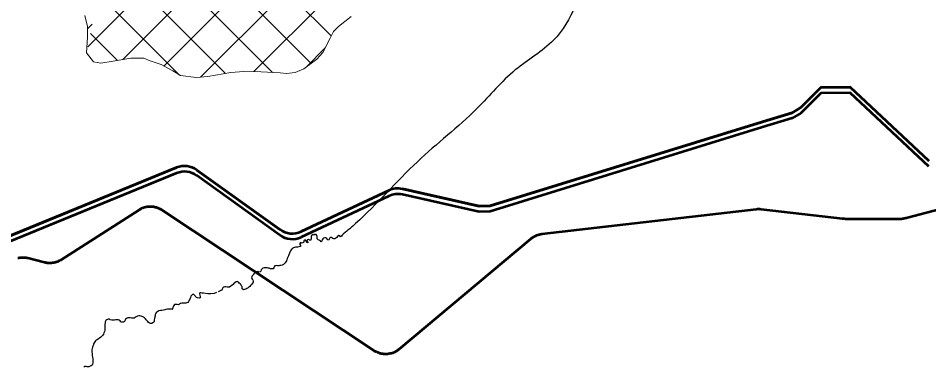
# Model space of a CAD drawing. Extents: x -1643653 to 4543381, y 1624270 to 13878484.
# Drawn here: x 713583 to 717870, y 8955330 to 8956969 of the extents above; entities that cross this region are included whole.
import ezdxf

# ---------------------------------------------------------------- set-up
doc = ezdxf.new("R2010")
doc.units = 0
doc.header["$LTSCALE"] = 200
for name, color, linetype, lineweight in [('1', 7, 'Continuous', 13), ('24', 7, 'Continuous', 25), ('27', 7, 'Continuous', 53), ('28', 7, 'Continuous', 53), ('29', 7, 'Continuous', 13), ('60', 7, 'Continuous', 53)]:
    doc.layers.add(name, color=color, linetype=linetype, lineweight=lineweight)

msp = doc.modelspace()

# ---------------------------------------------------------------- linework, layer by layer
at = {"layer": '1', "lineweight": 25}
msp.add_spline([(814781, 9009175.5), (814787.2, 9009173.4), (814796.9, 9009173.4), (814799.4, 9009172.4), (814805.1, 9009174.5), (814805.6, 9009176.5), (814811.7, 9009179.5), (814811.7, 9009179.5), (814801.5, 9009181), (814790.7, 9009181.5), (814784.1, 9009183.1), (814777.4, 9009185.1), (814778.4, 9009175.5)], degree=3, dxfattribs=at)
at = {"layer": '24'}
for points in [[(715115.4, 8955955.8), (715112.5, 8955953.5), (715108.8, 8955948.5), (715106, 8955944.2), (715100.8, 8955942.2), (715097, 8955945.6), (715092, 8955947.6), (715087.2, 8955943.3), (715082.7, 8955939), (715079.2, 8955935.2), (715074.5, 8955932.4), (715069.4, 8955931.5), (715064.5, 8955933.6), (715060.5, 8955936.7), (715056.3, 8955940.1), (715050.7, 8955937.5), (715047.4, 8955931.2), (715046.3, 8955926.1), (715040.8, 8955927.8), (715037, 8955934), (715032.6, 8955936.8), (715026.8, 8955936.8), (715021.3, 8955935.7), (715017.3, 8955932.3), (715014.2, 8955926.7), (715012.8, 8955921), (715009.1, 8955917.5), (715006.3, 8955922.5), (715000.6, 8955925.9), (714995, 8955927.9), (714991.1, 8955932.4), (714990.9, 8955937.4), (714990.6, 8955942.7), (714988.6, 8955947.8), (714985.5, 8955953.1), (714980.1, 8955951.8), (714975.4, 8955950), (714970.1, 8955953.2), (714966, 8955950), (714962.7, 8955944.2), (714962.2, 8955937.7), (714962.1, 8955931.6), (714961, 8955926.5), (714955, 8955926.5)], [(714955, 8955926.5), (714949.3, 8955929.1), (714944.7, 8955926.8), (714942.5, 8955921.3), (714946.8, 8955918.6), (714947.3, 8955913.6), (714941.8, 8955914.2), (714939.9, 8955919.7), (714937.4, 8955924.2), (714932.8, 8955927.1), (714928.7, 8955922.5), (714927.3, 8955916.6), (714923.1, 8955913), (714917.3, 8955912), (714912.5, 8955914.6), (714908.7, 8955910.6), (714908.8, 8955905.2), (714911.5, 8955900.6), (714912.2, 8955895.6), (714906.6, 8955894.1), (714900, 8955893.2), (714894.6, 8955892.7), (714888.1, 8955892.5), (714879.9, 8955890.4), (714873, 8955887.2), (714867.8, 8955880.1), (714864.5, 8955875.1), (714862.1, 8955869.5), (714860.1, 8955864.7), (714856.9, 8955857.1), (714855.2, 8955851.5), (714852.5, 8955845.5), (714849.4, 8955839.4), (714847.5, 8955834), (714846.5, 8955829), (714844, 8955823.3), (714840.1, 8955819.2), (714836.5, 8955815.5), (714831.9, 8955811.7), (714826.4, 8955808.6), (714820.4, 8955806.7), (714815.3, 8955806), (714809.8, 8955805.1), (714803.4, 8955805.1), (714797.2, 8955806.8), (714792.1, 8955804.7), (714788.7, 8955800.9), (714786.8, 8955795), (714783.1, 8955790.5), (714777.1, 8955790.7), (714771.2, 8955791.4), (714765.3, 8955793.4), (714760.4, 8955794.8), (714754.9, 8955795.4), (714746.9, 8955796.1), (714740.9, 8955795.6), (714735.5, 8955794.7), (714732.2, 8955790.5), (714727.7, 8955785.8), (714725, 8955780.7), (714721.8, 8955776.3), (714716.3, 8955775.8), (714711.3, 8955778.1), (714705.9, 8955777.2), (714701.1, 8955775), (714695.8, 8955770.9), (714692.7, 8955766.9), (714688.7, 8955762.9), (714685.2, 8955758.4), (714682.7, 8955753), (714681.8, 8955747.7), (714684.1, 8955743), (714688.6, 8955739.1), (714689.3, 8955733.5), (714688.7, 8955728.4), (714686.4, 8955723.6), (714683.2, 8955719.4), (714677.3, 8955713.2), (714673.2, 8955708.2), (714669.3, 8955704.2), (714665.2, 8955701), (714660.1, 8955698.1), (714655.1, 8955695.9), (714648.5, 8955693.5), (714643.5, 8955692.7), (714638.2, 8955696.4), (714637.4, 8955701.8), (714636.9, 8955707.4), (714633.6, 8955711.9), (714631.8, 8955716.8), (714628.3, 8955720.8), (714623.8, 8955724.1), (714619.9, 8955728.5), (714613.7, 8955731.1), (714608.7, 8955729.4), (714603.9, 8955725.2), (714598.6, 8955721.3), (714594.7, 8955718), (714590.3, 8955714.8), (714584.3, 8955709.8), (714577.9, 8955705.2)], [(714577.9, 8955705.2), (714572, 8955704), (714566.5, 8955704.2), (714561.3, 8955705.9), (714555.8, 8955706.6), (714550.6, 8955705), (714547, 8955701.3), (714543.7, 8955695.7), (714541.2, 8955691), (714536.7, 8955688.5), (714524.8, 8955683)], [(714422.5, 8955656.9), (714409.4, 8955669.9), (714404.4, 8955669.6), (714400.1, 8955666.6), (714396.4, 8955662.1), (714394.1, 8955656), (714391.1, 8955649), (714387.8, 8955643.2), (714384.9, 8955638), (714382.2, 8955633.3), (714377.2, 8955630.9), (714371.7, 8955629.3), (714366, 8955629.3), (714360, 8955630.2), (714354, 8955628.7), (714348, 8955627.4), (714343.4, 8955624.8), (714338.5, 8955622.3), (714332.4, 8955622.6), (714324.9, 8955623.2), (714318.9, 8955623.2), (714315.3, 8955618.1), (714313.5, 8955613.2), (714311.4, 8955607.9), (714307.1, 8955600.1)], [(714516.3, 8955679.5), (714505.2, 8955675.5), (714490.4, 8955673.4), (714475.7, 8955673.4), (714456.3, 8955676), (714449, 8955676.8), (714443.4, 8955678.2), (714438, 8955678.2), (714437, 8955672.7), (714438.2, 8955667.2), (714439.5, 8955660.3), (714439.5, 8955655.1), (714434.7, 8955652.7), (714427.6, 8955654.7), (714422.5, 8955656.9)], [(714234.9, 8955587.6), (714231.1, 8955582.4), (714228.7, 8955576.5), (714228.1, 8955570.6), (714227.2, 8955564.5), (714225.4, 8955557.7), (714223.7, 8955550.8), (714223.1, 8955544.9), (714221.1, 8955540.2), (714217.5, 8955536.2), (714212, 8955533.7), (714206.5, 8955533.7), (714200.9, 8955535.3), (714196.4, 8955538.9), (714192.9, 8955543.2), (714189.3, 8955547.5), (714186.3, 8955551.7), (714182.6, 8955556.4), (714177.9, 8955560.6), (714173.7, 8955563.6), (714167.5, 8955566.5), (714161.6, 8955567.9), (714156.7, 8955569.8), (714150.7, 8955569.8), (714144.6, 8955568.9), (714138.6, 8955565.1), (714134.1, 8955561.6), (714129.1, 8955559.1), (714123.4, 8955559.4), (714117, 8955559.6), (714110.9, 8955559.9), (714105, 8955560.6), (714099.9, 8955560), (714092.8, 8955557.5), (714088.4, 8955554.7), (714086.2, 8955549.6), (714083.7, 8955543.8)], [(714307.1, 8955600.1), (714304, 8955601.1), (714298.9, 8955601.4), (714292.9, 8955601.7), (714286.8, 8955601.7), (714278.9, 8955600.3), (714272.9, 8955598.8), (714266.7, 8955597.3), (714259.7, 8955595), (714252.8, 8955594.3), (714245, 8955593.1), (714240, 8955590), (714234.9, 8955587.6)], [(714083.7, 8955543.8), (714079.6, 8955540.4), (714071.1, 8955540.4), (714066.2, 8955541.9), (714063, 8955546.8), (714059, 8955550.1), (714053.8, 8955550.6), (714048.5, 8955550.6), (714043, 8955550.6), (714036.6, 8955550), (714030.8, 8955550.1), (714023.6, 8955550.1), (714016.9, 8955551), (714012.4, 8955554.5), (714006.7, 8955553.5), (714001.3, 8955551.2), (713996.2, 8955547.2), (713993.1, 8955542.4), (713992.1, 8955536.6), (713991.3, 8955529.2), (713991.3, 8955524.2), (713991.3, 8955519.2), (713991.3, 8955512.1), (713990.5, 8955503.1), (713989, 8955495.7), (713986.9, 8955490.6), (713984.7, 8955484.4), (713981.9, 8955479.2), (713977.2, 8955474.5), (713971.7, 8955469.7), (713965.6, 8955465.4), (713960.9, 8955461.5), (713955.6, 8955457.8), (713950.9, 8955455.5), (713946.6, 8955451.9), (713943.6, 8955447.3), (713938.5, 8955438.2), (713937.3, 8955433.3), (713934.3, 8955427.6), (713933, 8955422.1), (713931.3, 8955416.5), (713930.6, 8955410.5), (713930.6, 8955404.5), (713930.6, 8955398.6), (713931.1, 8955393.3), (713931.9, 8955388.1), (713932.2, 8955382.6), (713933.3, 8955375.8), (713934.6, 8955369.8), (713935.2, 8955364.5), (713935.4, 8955358.4), (713934.8, 8955348.7), (713933, 8955343.2), (713930.8, 8955338.6), (713927.1, 8955335.2), (713922.2, 8955332.9), (713915.7, 8955330.5), (713908.7, 8955330.5), (713903.7, 8955331.5), (713897.8, 8955330.9), (713891.7, 8955328.6)]]:
    msp.add_lwpolyline(points, dxfattribs=at)
msp.add_spline([(716474.8, 8957749), (716354.5, 8957498.3), (716264.3, 8957257.6), (716204.2, 8957027), (716103.9, 8956866.5), (715923.5, 8956726.1), (715743.1, 8956545.6), (715462.4, 8956294.9), (715171.8, 8956004.1), (715115.4, 8955955.8)], degree=3, dxfattribs=at)
at = {"layer": '27'}
for points in [[(715329, 8955391), (715326.2, 8955390.6), (715323.4, 8955390.3), (715320.5, 8955390), (715317.7, 8955389.9), (715314.9, 8955389.8), (715312.1, 8955389.8), (715309.2, 8955389.8), (715306.4, 8955390), (715303.6, 8955390.2), (715300.8, 8955390.5), (715298, 8955390.9), (715295.2, 8955391.4), (715292.4, 8955391.9), (715289.7, 8955392.5), (715286.9, 8955393.2), (715284.2, 8955394), (715281.5, 8955394.9), (715278.8, 8955395.8), (715276.2, 8955396.8), (715273.6, 8955397.9), (715271, 8955399), (715268.4, 8955400.3), (715265.9, 8955401.6), (715263.5, 8955402.9), (715261, 8955404.4), (715258.6, 8955405.9), (715257.8, 8955406.4), (714261, 8956066.5), (714258.6, 8956068), (714256.2, 8956069.5), (714253.7, 8956070.9), (714251.2, 8956072.2), (714248.7, 8956073.5), (714246.1, 8956074.6), (714243.5, 8956075.7), (714240.8, 8956076.8), (714238.2, 8956077.7), (714235.5, 8956078.6), (714232.8, 8956079.4), (714230, 8956080.1), (714227.3, 8956080.8), (714224.5, 8956081.3), (714221.7, 8956081.8), (714218.9, 8956082.2), (714216.1, 8956082.6), (714213.3, 8956082.8), (714210.5, 8956083), (714207.7, 8956083.1), (714204.8, 8956083.1), (714202, 8956083.1), (714199.2, 8956082.9), (714196.4, 8956082.7), (714193.6, 8956082.4), (714190.8, 8956082), (714188, 8956081.5), (714185.2, 8956081), (714182.4, 8956080.4), (714179.7, 8956079.7), (714177, 8956078.9), (714174.3, 8956078), (714171.6, 8956077.1), (714169, 8956076.1), (714166.3, 8956075), (714163.8, 8956073.9), (714161.2, 8956072.7), (714158.7, 8956071.4), (714156.2, 8956070), (714153.8, 8956068.6), (714151.9, 8956067.4), (713786, 8955833.5), (713783.6, 8955832), (713781.2, 8955830.6), (713778.7, 8955829.2), (713776.2, 8955827.9), (713773.6, 8955826.7), (713771, 8955825.6), (713768.4, 8955824.5), (713765.8, 8955823.5), (713763.1, 8955822.6), (713760.4, 8955821.8), (713757.6, 8955821), (713754.9, 8955820.3), (713752.1, 8955819.8), (713749.4, 8955819.2), (713746.6, 8955818.8), (713743.8, 8955818.4), (713741, 8955818.1), (713738.1, 8955817.9), (713735.3, 8955817.8), (713732.5, 8955817.7), (713729.6, 8955817.8), (713726.8, 8955817.9), (713724, 8955818.1), (713721.2, 8955818.3), (713718.4, 8955818.7), (713715.6, 8955819.1), (713712.8, 8955819.6), (713710, 8955820.2), (713707.9, 8955820.7), (713629.3, 8955840.4)], [(715329, 8955391), (715326.2, 8955390.6), (715323.4, 8955390.3), (715320.5, 8955390), (715317.7, 8955389.9), (715314.9, 8955389.8), (715312.1, 8955389.8), (715309.2, 8955389.8), (715306.4, 8955390), (715303.6, 8955390.2), (715300.8, 8955390.5), (715298, 8955390.9), (715295.2, 8955391.4), (715292.4, 8955391.9), (715289.7, 8955392.5), (715286.9, 8955393.2), (715284.2, 8955394), (715281.5, 8955394.9), (715278.8, 8955395.8), (715276.2, 8955396.8), (715273.6, 8955397.9), (715271, 8955399), (715268.4, 8955400.3), (715265.9, 8955401.6), (715263.5, 8955402.9), (715261, 8955404.4), (715258.6, 8955405.9), (715257.8, 8955406.4), (714261, 8956066.5), (714258.6, 8956068), (714256.2, 8956069.5), (714253.7, 8956070.9), (714251.2, 8956072.2), (714248.7, 8956073.5), (714246.1, 8956074.6), (714243.5, 8956075.7), (714240.8, 8956076.8), (714238.2, 8956077.7), (714235.5, 8956078.6), (714232.8, 8956079.4), (714230, 8956080.1), (714227.3, 8956080.8), (714224.5, 8956081.3), (714221.7, 8956081.8), (714218.9, 8956082.2), (714216.1, 8956082.6), (714213.3, 8956082.8), (714210.5, 8956083), (714207.7, 8956083.1), (714204.8, 8956083.1), (714202, 8956083.1), (714199.2, 8956082.9), (714196.4, 8956082.7), (714193.6, 8956082.4), (714190.8, 8956082), (714188, 8956081.5), (714185.2, 8956081), (714182.4, 8956080.4), (714179.7, 8956079.7), (714177, 8956078.9), (714174.3, 8956078), (714171.6, 8956077.1), (714169, 8956076.1), (714166.3, 8956075), (714163.8, 8956073.9), (714161.2, 8956072.7), (714158.7, 8956071.4), (714156.2, 8956070), (714153.8, 8956068.6), (714151.9, 8956067.4), (713786, 8955833.5), (713783.6, 8955832), (713781.2, 8955830.6), (713778.7, 8955829.2), (713776.2, 8955827.9), (713773.6, 8955826.7), (713771, 8955825.6), (713768.4, 8955824.5), (713765.8, 8955823.5), (713763.1, 8955822.6), (713760.4, 8955821.8), (713757.6, 8955821), (713754.9, 8955820.3), (713752.1, 8955819.8), (713749.4, 8955819.2), (713746.6, 8955818.8), (713743.8, 8955818.4), (713741, 8955818.1), (713738.1, 8955817.9), (713735.3, 8955817.8), (713732.5, 8955817.7), (713729.6, 8955817.8), (713726.8, 8955817.9), (713724, 8955818.1), (713721.2, 8955818.3), (713718.4, 8955818.7), (713715.6, 8955819.1), (713712.8, 8955819.6), (713710, 8955820.2), (713707.9, 8955820.7), (713629.3, 8955840.4)], [(718008.8, 8956093.6), (717769.5, 8956030.4), (717765.7, 8956029.4), (717761.8, 8956028.5), (717757.8, 8956027.7), (717753.9, 8956027), (717750, 8956026.3), (717746, 8956025.7), (717742.1, 8956025.2), (717738.1, 8956024.8), (717734.1, 8956024.4), (717730.1, 8956024.1), (717726.1, 8956023.9), (717722.1, 8956023.8), (717718.1, 8956023.8), (717717.5, 8956023.8), (717484.9, 8956024.9), (717480.9, 8956025), (717476.9, 8956025.1), (717473, 8956025.3), (717469, 8956025.6), (717465, 8956026), (717463.1, 8956026.2), (717080.2, 8956070.3), (717077.4, 8956070.6), (717074.6, 8956070.8), (717071.7, 8956070.9), (717068.9, 8956070.9), (717066.1, 8956070.9), (717063.2, 8956070.8), (717060.4, 8956070.6), (717057.6, 8956070.3), (717057.2, 8956070.3), (716047.6, 8955953.2), (716044.8, 8955952.9), (716042, 8955952.4), (716039.3, 8955951.9), (716036.5, 8955951.3), (716033.8, 8955950.6), (716031, 8955949.9), (716028.3, 8955949), (716025.7, 8955948.1), (716023, 8955947.1), (716020.4, 8955946.1), (716017.8, 8955944.9), (716015.2, 8955943.7), (716012.7, 8955942.5), (716010.2, 8955941.1), (716007.8, 8955939.7), (716005.4, 8955938.2), (716003, 8955936.6), (716000.7, 8955935), (715998.4, 8955933.3), (715996.2, 8955931.6), (715994.9, 8955930.6), (715377.3, 8955413.1), (715375.1, 8955411.3), (715372.8, 8955409.6), (715370.5, 8955407.9), (715368.2, 8955406.3), (715365.8, 8955404.8), (715363.4, 8955403.4), (715360.9, 8955402), (715358.4, 8955400.7), (715355.9, 8955399.4), (715353.3, 8955398.2), (715350.7, 8955397.1), (715348.1, 8955396.1), (715345.4, 8955395.1), (715342.7, 8955394.3), (715340, 8955393.5), (715337.3, 8955392.7), (715334.5, 8955392.1), (715331.8, 8955391.5), (715329, 8955391)], [(718008.8, 8956093.6), (717769.5, 8956030.4), (717765.7, 8956029.4), (717761.8, 8956028.5), (717757.8, 8956027.7), (717753.9, 8956027), (717750, 8956026.3), (717746, 8956025.7), (717742.1, 8956025.2), (717738.1, 8956024.8), (717734.1, 8956024.4), (717730.1, 8956024.1), (717726.1, 8956023.9), (717722.1, 8956023.8), (717718.1, 8956023.8), (717717.5, 8956023.8), (717484.9, 8956024.9), (717480.9, 8956025), (717476.9, 8956025.1), (717473, 8956025.3), (717469, 8956025.6), (717465, 8956026), (717463.1, 8956026.2), (717080.2, 8956070.3), (717077.4, 8956070.6), (717074.6, 8956070.8), (717071.7, 8956070.9), (717068.9, 8956070.9), (717066.1, 8956070.9), (717063.2, 8956070.8), (717060.4, 8956070.6), (717057.6, 8956070.3), (717057.2, 8956070.3), (716047.6, 8955953.2), (716044.8, 8955952.9), (716042, 8955952.4), (716039.3, 8955951.9), (716036.5, 8955951.3), (716033.8, 8955950.6), (716031, 8955949.9), (716028.3, 8955949), (716025.7, 8955948.1), (716023, 8955947.1), (716020.4, 8955946.1), (716017.8, 8955944.9), (716015.2, 8955943.7), (716012.7, 8955942.5), (716010.2, 8955941.1), (716007.8, 8955939.7), (716005.4, 8955938.2), (716003, 8955936.6), (716000.7, 8955935), (715998.4, 8955933.3), (715996.2, 8955931.6), (715994.9, 8955930.6), (715377.3, 8955413.1), (715375.1, 8955411.3), (715372.8, 8955409.6), (715370.5, 8955407.9), (715368.2, 8955406.3), (715365.8, 8955404.8), (715363.4, 8955403.4), (715360.9, 8955402), (715358.4, 8955400.7), (715355.9, 8955399.4), (715353.3, 8955398.2), (715350.7, 8955397.1), (715348.1, 8955396.1), (715345.4, 8955395.1), (715342.7, 8955394.3), (715340, 8955393.5), (715337.3, 8955392.7), (715334.5, 8955392.1), (715331.8, 8955391.5), (715329, 8955391)], [(713629.3, 8955840.4), (713626.6, 8955841), (713623.8, 8955841.6), (713621, 8955842.1), (713618.2, 8955842.5), (713615.4, 8955842.8), (713612.6, 8955843.1), (713609.8, 8955843.3), (713606.9, 8955843.3), (713604.1, 8955843.4), (713601.3, 8955843.3), (713598.5, 8955843.2), (713595.6, 8955842.9), (713592.8, 8955842.6), (713590, 8955842.2), (713587.2, 8955841.8), (713584.5, 8955841.2), (713581.7, 8955840.6)], [(713629.3, 8955840.4), (713626.6, 8955841), (713623.8, 8955841.6), (713621, 8955842.1), (713618.2, 8955842.5), (713615.4, 8955842.8), (713612.6, 8955843.1), (713609.8, 8955843.3), (713606.9, 8955843.3), (713604.1, 8955843.4), (713601.3, 8955843.3), (713598.5, 8955843.2), (713595.6, 8955842.9), (713592.8, 8955842.6), (713590, 8955842.2), (713587.2, 8955841.8), (713584.5, 8955841.2), (713581.7, 8955840.6)]]:
    msp.add_lwpolyline(points, dxfattribs=at)
at = {"layer": '28'}
for p, q in [((714815.1, 8955976), (714424.6, 8956255.6)), ((714424.6, 8956255.6), (714815.1, 8955976)), ((714815.1, 8955949.8), (714424.6, 8956229.4)), ((715327.6, 8956159.4), (714915.7, 8955966.7)), ((714915.7, 8955966.7), (715327.6, 8956159.4)), ((715327.6, 8956133.2), (714915.7, 8955940.6))]:
    msp.add_line(p, q, dxfattribs=at)
for points in [[(717869.9, 8956298.7), (717500.3, 8956645), (717361.6, 8956643.2), (717267.2, 8956549.8), (717226.3, 8956525.3), (717087.7, 8956482.6), (715804.6, 8956087), (715753.2, 8956085), (715391.9, 8956166.4)], [(715391.9, 8956166.4), (715753.2, 8956085), (715804.6, 8956087), (717087.7, 8956482.6), (717226.3, 8956525.3), (717267.2, 8956549.8), (717361.6, 8956643.2), (717500.3, 8956645), (717869.9, 8956298.7)], [(717869.9, 8956272.6), (717500.3, 8956618.8), (717361.6, 8956617), (717267.2, 8956523.6), (717226.3, 8956499.2), (717087.7, 8956456.4), (715804.6, 8956060.9), (715753.2, 8956058.9), (715391.9, 8956140.2)], [(714328.5, 8956266.8), (713447.2, 8955906.5), (713408.8, 8955897), (712251.4, 8955784.7), (712101.4, 8955770.1), (711612.3, 8955989.2), (711773.9, 8955989.2), (712024.3, 8955795.8), (711841.3, 8955963), (711612.3, 8955989.2)], [(711612.3, 8955989.2), (712101.4, 8955770.1), (712251.4, 8955784.7), (713408.8, 8955897), (713447.2, 8955906.5), (714328.5, 8956266.8)], [(714328.5, 8956240.6), (713447.2, 8955880.4), (713408.8, 8955870.9), (712251.4, 8955758.5), (712101.4, 8955743.9), (711612.3, 8955963), (711773.9, 8955963), (712024.3, 8955769.6), (711841.3, 8955936.8), (711612.3, 8955963)]]:
    msp.add_lwpolyline(points, dxfattribs=at)
for centre, start, end in [((714366.4, 8956174.2), 54.4008, 112.2341), ((714366.4, 8956174.2), 54.4008, 112.2341), ((714366.4, 8956148.1), 54.4008, 112.2341), ((715369.9, 8956068.8), 77.3147, 115.0684), ((715369.9, 8956068.8), 77.3147, 115.0684), ((715369.9, 8956042.6), 77.3147, 115.0684), ((714873.3, 8956057.3), 234.4008, 295.0684), ((714873.3, 8956057.3), 234.4008, 295.0684), ((714873.3, 8956031.1), 234.4008, 295.0684)]:
    msp.add_arc(centre, 100, start, end, dxfattribs=at)
at = {"layer": '29'}
for p, q in [((714692.5, 8956718.3), (716413.9, 8958439.7)), ((714961.9, 8956757.1), (714068, 8957651.1)), ((714442, 8956692.4), (715371.2, 8957621.6)), ((713911.4, 8956835.2), (714600.4, 8957524.3)), ((714779.8, 8956714.8), (714031.8, 8957462.7)), ((714076.1, 8956775.5), (714682.1, 8957381.5)), ((714559.8, 8956710.2), (713995.7, 8957274.4)), ((714269.4, 8956744.3), (714719.3, 8957194.1)), ((715057.2, 8956886.3), (714811.1, 8957132.4)), ((714343.1, 8956702.4), (713959.5, 8957086)), ((713909.6, 8956919.8), (713931.9, 8956942.1)), ((714050.3, 8956770.7), (713923.3, 8956897.7)), ((714938.5, 8956739.8), (715028.5, 8956829.8))]:
    msp.add_line(p, q, dxfattribs=at)
at = {"layer": '29', "lineweight": 53}
for p, q in [((717267.2, 8956549.8), (717361.6, 8956643.2)), ((717500.3, 8956645), (717869.9, 8956298.7)), ((713447.2, 8955906.5), (714328.5, 8956266.8)), ((714424.6, 8956255.6), (714815.1, 8955976)), ((715391.9, 8956166.4), (715753.2, 8956085)), ((714915.7, 8955966.7), (715327.6, 8956159.4))]:
    msp.add_line(p, q, dxfattribs=at)
at = {"layer": '29'}
msp.add_lwpolyline([(715150.1, 8956977.2), (715091.7, 8956930.5), (715068, 8956907.2), (715051.5, 8956875.1), (715017.2, 8956807.6), (714989.2, 8956777.2), (714927.9, 8956732), (714887.5, 8956713.7), (714845.6, 8956709.4), (714815.8, 8956712.7), (714727.6, 8956717.7), (714645.5, 8956719.1), (714584.7, 8956714.7), (714475.5, 8956694.9), (714420.4, 8956690.7), (714347.2, 8956699.9), (714311.5, 8956721.7), (714256.1, 8956751.4), (714205.3, 8956768.9), (714174.1, 8956781.8), (714113.2, 8956782.3), (714031.1, 8956767.2), (713973, 8956758.6), (713937.8, 8956765), (713905.2, 8956806.8), (713910.1, 8956879.8), (713909.4, 8956930.4), (713897, 8956982.9)], dxfattribs=at)
at = {"layer": '29', "lineweight": 53}
msp.add_lwpolyline([(715804.6, 8956087), (717087.7, 8956482.6), (717226.3, 8956525.3)], dxfattribs=at)
for centre, start, end in [((714366.4, 8956174.2), 54.4008, 112.2341), ((715369.9, 8956068.8), 77.3147, 115.0684), ((714873.3, 8956057.3), 234.4008, 295.0684)]:
    msp.add_arc(centre, 100, start, end, dxfattribs=at)
at = {"layer": '60'}
for points in [[(715329, 8955391), (715326.2, 8955390.6), (715323.4, 8955390.3), (715320.5, 8955390), (715317.7, 8955389.9), (715314.9, 8955389.8), (715312.1, 8955389.8), (715309.2, 8955389.8), (715306.4, 8955390), (715303.6, 8955390.2), (715300.8, 8955390.5), (715298, 8955390.9), (715295.2, 8955391.4), (715292.4, 8955391.9), (715289.7, 8955392.5), (715286.9, 8955393.2), (715284.2, 8955394), (715281.5, 8955394.9), (715278.8, 8955395.8), (715276.2, 8955396.8), (715273.6, 8955397.9), (715271, 8955399), (715268.4, 8955400.3), (715265.9, 8955401.6), (715263.5, 8955402.9), (715261, 8955404.4), (715258.6, 8955405.9), (715257.8, 8955406.4), (714261, 8956066.5), (714258.6, 8956068), (714256.2, 8956069.5), (714253.7, 8956070.9), (714251.2, 8956072.2), (714248.7, 8956073.5), (714246.1, 8956074.6), (714243.5, 8956075.7), (714240.8, 8956076.8), (714238.2, 8956077.7), (714235.5, 8956078.6), (714232.8, 8956079.4), (714230, 8956080.1), (714227.3, 8956080.8), (714224.5, 8956081.3), (714221.7, 8956081.8), (714218.9, 8956082.2), (714216.1, 8956082.6), (714213.3, 8956082.8), (714210.5, 8956083), (714207.7, 8956083.1), (714204.8, 8956083.1), (714202, 8956083.1), (714199.2, 8956082.9), (714196.4, 8956082.7), (714193.6, 8956082.4), (714190.8, 8956082), (714188, 8956081.5), (714185.2, 8956081), (714182.4, 8956080.4), (714179.7, 8956079.7), (714177, 8956078.9), (714174.3, 8956078), (714171.6, 8956077.1), (714169, 8956076.1), (714166.3, 8956075), (714163.8, 8956073.9), (714161.2, 8956072.7), (714158.7, 8956071.4), (714156.2, 8956070), (714153.8, 8956068.6), (714151.9, 8956067.4), (713786, 8955833.5), (713783.6, 8955832), (713781.2, 8955830.6), (713778.7, 8955829.2), (713776.2, 8955827.9), (713773.6, 8955826.7), (713771, 8955825.6), (713768.4, 8955824.5), (713765.8, 8955823.5), (713763.1, 8955822.6), (713760.4, 8955821.8), (713757.6, 8955821), (713754.9, 8955820.3), (713752.1, 8955819.8), (713749.4, 8955819.2), (713746.6, 8955818.8), (713743.8, 8955818.4), (713741, 8955818.1), (713738.1, 8955817.9), (713735.3, 8955817.8), (713732.5, 8955817.7), (713729.6, 8955817.8), (713726.8, 8955817.9), (713724, 8955818.1), (713721.2, 8955818.3), (713718.4, 8955818.7), (713715.6, 8955819.1), (713712.8, 8955819.6), (713710, 8955820.2), (713707.9, 8955820.7), (713629.3, 8955840.4)], [(718008.8, 8956093.6), (717769.5, 8956030.4), (717765.7, 8956029.4), (717761.8, 8956028.5), (717757.8, 8956027.7), (717753.9, 8956027), (717750, 8956026.3), (717746, 8956025.7), (717742.1, 8956025.2), (717738.1, 8956024.8), (717734.1, 8956024.4), (717730.1, 8956024.1), (717726.1, 8956023.9), (717722.1, 8956023.8), (717718.1, 8956023.8), (717717.5, 8956023.8), (717484.9, 8956024.9), (717480.9, 8956025), (717476.9, 8956025.1), (717473, 8956025.3), (717469, 8956025.6), (717465, 8956026), (717463.1, 8956026.2), (717080.2, 8956070.3), (717077.4, 8956070.6), (717074.6, 8956070.8), (717071.7, 8956070.9), (717068.9, 8956070.9), (717066.1, 8956070.9), (717063.2, 8956070.8), (717060.4, 8956070.6), (717057.6, 8956070.3), (717057.2, 8956070.3), (716047.6, 8955953.2), (716044.8, 8955952.9), (716042, 8955952.4), (716039.3, 8955951.9), (716036.5, 8955951.3), (716033.8, 8955950.6), (716031, 8955949.9), (716028.3, 8955949), (716025.7, 8955948.1), (716023, 8955947.1), (716020.4, 8955946.1), (716017.8, 8955944.9), (716015.2, 8955943.7), (716012.7, 8955942.5), (716010.2, 8955941.1), (716007.8, 8955939.7), (716005.4, 8955938.2), (716003, 8955936.6), (716000.7, 8955935), (715998.4, 8955933.3), (715996.2, 8955931.6), (715994.9, 8955930.6), (715377.3, 8955413.1), (715375.1, 8955411.3), (715372.8, 8955409.6), (715370.5, 8955407.9), (715368.2, 8955406.3), (715365.8, 8955404.8), (715363.4, 8955403.4), (715360.9, 8955402), (715358.4, 8955400.7), (715355.9, 8955399.4), (715353.3, 8955398.2), (715350.7, 8955397.1), (715348.1, 8955396.1), (715345.4, 8955395.1), (715342.7, 8955394.3), (715340, 8955393.5), (715337.3, 8955392.7), (715334.5, 8955392.1), (715331.8, 8955391.5), (715329, 8955391)], [(713629.3, 8955840.4), (713626.6, 8955841), (713623.8, 8955841.6), (713621, 8955842.1), (713618.2, 8955842.5), (713615.4, 8955842.8), (713612.6, 8955843.1), (713609.8, 8955843.3), (713606.9, 8955843.3), (713604.1, 8955843.4), (713601.3, 8955843.3), (713598.5, 8955843.2), (713595.6, 8955842.9), (713592.8, 8955842.6), (713590, 8955842.2), (713587.2, 8955841.8), (713584.5, 8955841.2), (713581.7, 8955840.6)]]:
    msp.add_lwpolyline(points, dxfattribs=at)

doc.saveas('drawing.dxf')
